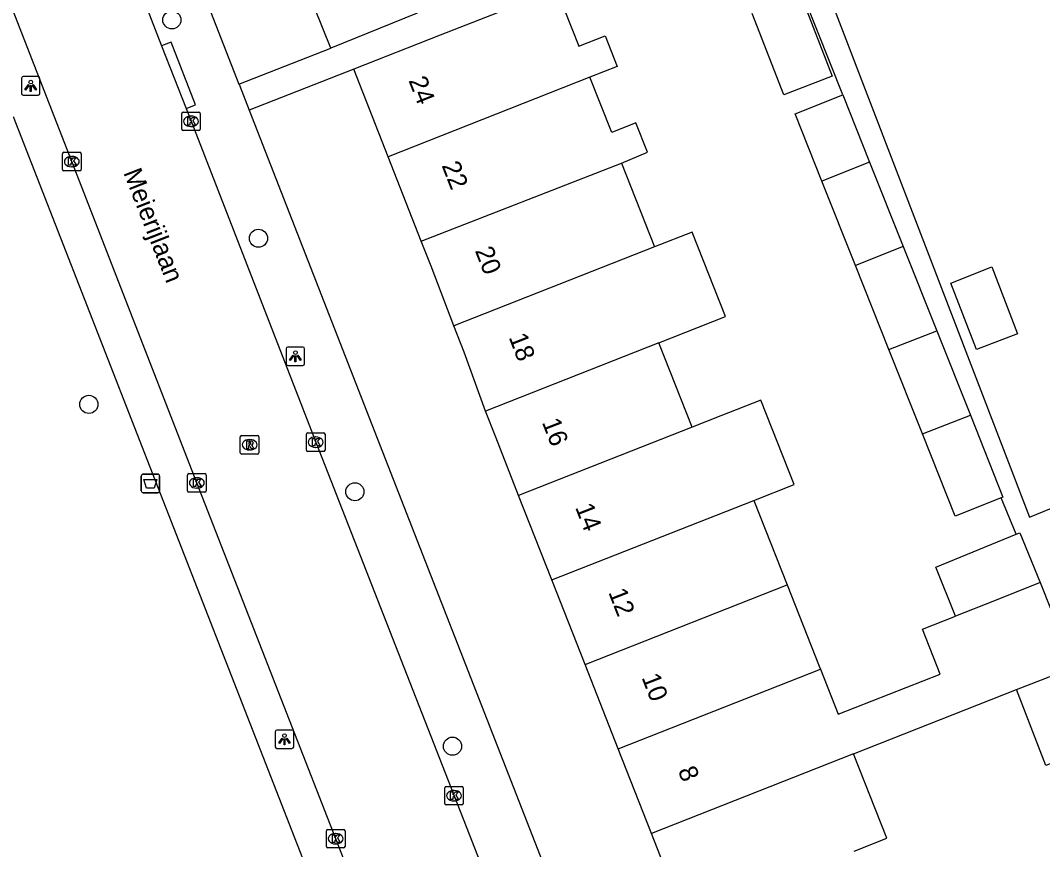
# Model space of a CAD drawing. Extents: x 159689 to 160786, y 387323 to 388339.
# Drawn here: x 160044.8 to 160099.8, y 387419.3 to 387464 of the extents above; entities that cross this region are included whole.
import ezdxf

# ---------------------------------------------------------------- set-up
doc = ezdxf.new("R2010")
doc.units = 0
for name, color, linetype in [('IMGEO_Afvalbak', 7, 'Continuous'), ('IMGEO_Boom', 7, 'Continuous'), ('IMGEO_Kolk', 7, 'Continuous'), ('IMGEO_Lichtpunt', 7, 'Continuous'), ('IMGEO_Muur', 7, 'Continuous'), ('IMGEO_Openbare_ruimte_label', 7, 'Continuous'), ('IMGEO_Pand', 7, 'Continuous'), ('IMGEO_Pand_nummerreeks', 7, 'Continuous'), ('IMGEO_Rijbaan_lokaal_open', 7, 'Continuous'), ('IMGEO_Rioolput', 7, 'Continuous'), ('IMGEO_Voetpad_open', 7, 'Continuous')]:
    doc.layers.add(name, color=color, linetype=linetype)

msp = doc.modelspace()

# ---------------------------------------------------------------- linework, layer by layer
at = {"layer": 'IMGEO_Afvalbak'}
for p, q in [((160051.283, 387438.647), (160051.283, 387439.447)), ((160051.283, 387439.447), (160051.283, 387438.647)), ((160051.383, 387439.547), (160052.173, 387439.547)), ((160052.173, 387439.547), (160051.383, 387439.547)), ((160052.273, 387439.447), (160052.273, 387438.647)), ((160052.273, 387438.647), (160052.273, 387439.447)), ((160052.173, 387438.547), (160051.383, 387438.547)), ((160051.383, 387438.547), (160052.173, 387438.547))]:
    msp.add_line(p, q, dxfattribs=at)
msp.add_lwpolyline([(160051.426, 387439.261), (160052.13, 387439.261), (160051.981, 387438.791), (160051.575, 387438.791), (160051.426, 387439.261)], dxfattribs=at)
for centre, start, end in [((160051.383, 387439.447), 90, 180), ((160051.383, 387439.447), 90, 180), ((160052.173, 387439.447), 0, 90), ((160052.173, 387439.447), 360, 90), ((160051.383, 387438.647), 180, 270), ((160051.383, 387438.647), 180, 270), ((160052.173, 387438.647), 270, 0), ((160052.173, 387438.647), 270, 0)]:
    msp.add_arc(centre, 0.1, start, end, dxfattribs=at)
at = {"layer": 'IMGEO_Boom'}
for centre in [(160052.934, 387464.006), (160057.598, 387452.249), (160048.46, 387443.302), (160062.793, 387438.599), (160068.052, 387424.898)]:
    msp.add_circle(centre, 0.489, dxfattribs=at)
at = {"layer": 'IMGEO_Kolk'}
for p, q in [((160053.464, 387458.119), (160053.464, 387458.971)), ((160053.539, 387459.045), (160054.391, 387459.045)), ((160054.465, 387458.971), (160054.465, 387458.119)), ((160053.952, 387458.825), (160053.977, 387458.825)), ((160054.391, 387458.045), (160053.539, 387458.045)), ((160053.975, 387458.265), (160053.95, 387458.265)), ((160047.042, 387455.951), (160047.042, 387456.803)), ((160047.117, 387456.877), (160047.969, 387456.877)), ((160047.53, 387456.657), (160047.555, 387456.657)), ((160048.043, 387456.803), (160048.043, 387455.951)), ((160047.553, 387456.097), (160047.528, 387456.097)), ((160047.969, 387455.877), (160047.117, 387455.877)), ((160060.185, 387440.843), (160060.185, 387441.695)), ((160060.26, 387441.769), (160061.112, 387441.769)), ((160060.673, 387441.549), (160060.698, 387441.549)), ((160061.186, 387441.695), (160061.186, 387440.843)), ((160061.112, 387440.769), (160060.26, 387440.769)), ((160060.696, 387440.989), (160060.671, 387440.989)), ((160053.853, 387439.575), (160054.705, 387439.575)), ((160053.778, 387438.649), (160053.778, 387439.501)), ((160054.266, 387439.355), (160054.291, 387439.355)), ((160054.779, 387439.501), (160054.779, 387438.649)), ((160054.705, 387438.575), (160053.853, 387438.575)), ((160054.289, 387438.795), (160054.264, 387438.795)), ((160067.633, 387421.809), (160067.633, 387422.661)), ((160067.708, 387422.735), (160068.56, 387422.735)), ((160068.121, 387422.515), (160068.146, 387422.515)), ((160068.634, 387422.661), (160068.634, 387421.809)), ((160068.144, 387421.955), (160068.119, 387421.955)), ((160068.56, 387421.735), (160067.708, 387421.735)), ((160061.262, 387419.492), (160061.262, 387420.344)), ((160061.337, 387420.418), (160062.189, 387420.418)), ((160062.263, 387420.344), (160062.263, 387419.492)), ((160061.75, 387420.198), (160061.775, 387420.198)), ((160062.189, 387419.418), (160061.337, 387419.418)), ((160061.773, 387419.638), (160061.748, 387419.638))]:
    msp.add_line(p, q, dxfattribs=at)
for points in [[(160053.464, 387458.119), (160053.464, 387458.971)], [(160053.539, 387459.045), (160054.391, 387459.045)], [(160054.465, 387458.971), (160054.465, 387458.119)], [(160053.785, 387458.745), (160053.908, 387458.745), (160053.908, 387458.594), (160054.038, 387458.745), (160054.202, 387458.745), (160054.056, 387458.594), (160054.209, 387458.345), (160054.057, 387458.345), (160053.972, 387458.509), (160053.908, 387458.442), (160053.908, 387458.345), (160053.785, 387458.345), (160053.785, 387458.745)], [(160054.391, 387458.045), (160053.539, 387458.045)], [(160047.042, 387455.951), (160047.042, 387456.803)], [(160047.117, 387456.877), (160047.969, 387456.877)], [(160048.043, 387456.803), (160048.043, 387455.951)], [(160047.363, 387456.577), (160047.486, 387456.577), (160047.486, 387456.426), (160047.616, 387456.577), (160047.78, 387456.577), (160047.634, 387456.426), (160047.787, 387456.177), (160047.635, 387456.177), (160047.55, 387456.341), (160047.486, 387456.274), (160047.486, 387456.177), (160047.363, 387456.177), (160047.363, 387456.577)], [(160047.969, 387455.877), (160047.117, 387455.877)], [(160060.185, 387440.843), (160060.185, 387441.695)], [(160060.26, 387441.769), (160061.112, 387441.769)], [(160060.506, 387441.469), (160060.629, 387441.469), (160060.629, 387441.318), (160060.759, 387441.469), (160060.923, 387441.469), (160060.777, 387441.318), (160060.93, 387441.069), (160060.778, 387441.069), (160060.693, 387441.233), (160060.629, 387441.166), (160060.629, 387441.069), (160060.506, 387441.069), (160060.506, 387441.469)], [(160061.186, 387441.695), (160061.186, 387440.843)], [(160061.112, 387440.769), (160060.26, 387440.769)], [(160053.853, 387439.575), (160054.705, 387439.575)], [(160053.778, 387438.649), (160053.778, 387439.501)], [(160054.099, 387439.275), (160054.222, 387439.275), (160054.222, 387439.124), (160054.352, 387439.275), (160054.516, 387439.275), (160054.37, 387439.124), (160054.523, 387438.875), (160054.371, 387438.875), (160054.286, 387439.039), (160054.222, 387438.972), (160054.222, 387438.875), (160054.099, 387438.875), (160054.099, 387439.275)], [(160054.779, 387439.501), (160054.779, 387438.649)], [(160054.705, 387438.575), (160053.853, 387438.575)], [(160067.633, 387421.809), (160067.633, 387422.661)], [(160067.708, 387422.735), (160068.56, 387422.735)], [(160068.634, 387422.661), (160068.634, 387421.809)], [(160067.954, 387422.435), (160068.077, 387422.435), (160068.077, 387422.284), (160068.207, 387422.435), (160068.371, 387422.435), (160068.225, 387422.284), (160068.378, 387422.035), (160068.226, 387422.035), (160068.141, 387422.199), (160068.077, 387422.132), (160068.077, 387422.035), (160067.954, 387422.035), (160067.954, 387422.435)], [(160068.56, 387421.735), (160067.708, 387421.735)], [(160061.262, 387419.492), (160061.262, 387420.344)], [(160061.337, 387420.418), (160062.189, 387420.418)], [(160062.263, 387420.344), (160062.263, 387419.492)], [(160061.583, 387420.118), (160061.706, 387420.118), (160061.706, 387419.967), (160061.836, 387420.118), (160062, 387420.118), (160061.854, 387419.967), (160062.007, 387419.718), (160061.855, 387419.718), (160061.77, 387419.882), (160061.706, 387419.815), (160061.706, 387419.718), (160061.583, 387419.718), (160061.583, 387420.118)], [(160062.189, 387419.418), (160061.337, 387419.418)]]:
    msp.add_lwpolyline(points, dxfattribs=at)
for centre, start, end in [((160053.541, 387458.969), 91.552, 178.448), ((160053.541, 387458.969), 91.552, 178.448), ((160054.389, 387458.969), 1.552, 88.448), ((160054.389, 387458.969), 1.552, 88.448), ((160053.541, 387458.121), 181.552, 268.448), ((160053.541, 387458.121), 181.552, 268.448), ((160054.389, 387458.121), 271.552, 358.448), ((160054.389, 387458.121), 271.552, 358.448), ((160047.119, 387456.801), 91.552, 178.448), ((160047.119, 387456.801), 91.552, 178.448), ((160047.967, 387456.801), 1.552, 88.448), ((160047.967, 387456.801), 1.552, 88.448), ((160047.119, 387455.953), 181.552, 268.448), ((160047.119, 387455.953), 181.552, 268.448), ((160047.967, 387455.953), 271.552, 358.448), ((160047.967, 387455.953), 271.552, 358.448), ((160060.262, 387441.693), 91.552, 178.448), ((160060.262, 387441.693), 91.552, 178.448), ((160061.11, 387441.693), 1.552, 88.448), ((160061.11, 387441.693), 1.552, 88.448), ((160060.262, 387440.845), 181.552, 268.448), ((160060.262, 387440.845), 181.552, 268.448), ((160061.11, 387440.845), 271.552, 358.448), ((160061.11, 387440.845), 271.552, 358.448), ((160053.855, 387439.499), 91.552, 178.448), ((160053.855, 387439.499), 91.552, 178.448), ((160054.703, 387439.499), 1.552, 88.448), ((160054.703, 387439.499), 1.552, 88.448), ((160053.855, 387438.651), 181.552, 268.448), ((160053.855, 387438.651), 181.552, 268.448), ((160054.703, 387438.651), 271.552, 358.448), ((160054.703, 387438.651), 271.552, 358.448), ((160067.71, 387422.659), 91.552, 178.448), ((160067.71, 387422.659), 91.552, 178.448), ((160068.558, 387422.659), 1.552, 88.448), ((160068.558, 387422.659), 1.552, 88.448), ((160067.71, 387421.811), 181.552, 268.448), ((160067.71, 387421.811), 181.552, 268.448), ((160068.558, 387421.811), 271.552, 358.448), ((160068.558, 387421.811), 271.552, 358.448), ((160061.339, 387420.342), 91.552, 178.448), ((160061.339, 387420.342), 91.552, 178.448), ((160062.187, 387420.342), 1.552, 88.448), ((160062.187, 387420.342), 1.552, 88.448), ((160061.339, 387419.494), 181.552, 268.448), ((160061.339, 387419.494), 181.552, 268.448), ((160062.187, 387419.494), 271.552, 358.448), ((160062.187, 387419.494), 271.552, 358.448)]:
    msp.add_arc(centre, 0.0765, start, end, dxfattribs=at)
for centre, major_axis, ratio, start_param, end_param in [((160053.951, 387458.545), (-0.387, 0.002), 0.722429, 4.712389, 7.853982), ((160053.976, 387458.545), (-0.39, 0.002), 0.717154, 1.570796, 4.712389), ((160047.529, 387456.377), (-0.387, 0.002), 0.722429, 4.712389, 7.853982), ((160047.554, 387456.377), (-0.39, 0.002), 0.717154, 1.570796, 4.712389), ((160060.672, 387441.269), (-0.387, 0.002), 0.722429, 4.712389, 7.853982), ((160060.697, 387441.269), (-0.39, 0.002), 0.717154, 1.570796, 4.712389), ((160054.265, 387439.075), (-0.387, 0.002), 0.722429, 4.712389, 7.853982), ((160054.29, 387439.075), (-0.39, 0.002), 0.717154, 1.570796, 4.712389), ((160068.12, 387422.235), (-0.387, 0.002), 0.722429, 4.712389, 7.853982), ((160068.145, 387422.235), (-0.39, 0.002), 0.717154, 1.570796, 4.712389), ((160061.749, 387419.918), (-0.387, 0.002), 0.722429, 4.712389, 7.853982), ((160061.774, 387419.918), (-0.39, 0.002), 0.717154, 1.570796, 4.712389)]:
    msp.add_ellipse(centre, major_axis=major_axis, ratio=ratio, start_param=start_param, end_param=end_param, dxfattribs=at)
at = {"layer": 'IMGEO_Lichtpunt'}
for p, q in [((160044.828, 387460.857), (160044.828, 387460.05)), ((160044.828, 387460.857), (160044.828, 387460.05)), ((160045.73, 387460.952), (160044.922, 387460.952)), ((160045.73, 387460.952), (160044.922, 387460.952)), ((160045.824, 387460.05), (160045.824, 387460.857)), ((160045.824, 387460.05), (160045.824, 387460.857)), ((160044.922, 387459.956), (160045.73, 387459.956)), ((160044.922, 387459.956), (160045.73, 387459.956)), ((160059.089, 387446.298), (160059.089, 387445.491)), ((160059.089, 387446.298), (160059.089, 387445.491)), ((160059.991, 387446.393), (160059.183, 387446.393)), ((160059.991, 387446.393), (160059.183, 387446.393)), ((160060.085, 387445.491), (160060.085, 387446.298)), ((160060.085, 387445.491), (160060.085, 387446.298)), ((160059.183, 387445.397), (160059.991, 387445.397)), ((160059.183, 387445.397), (160059.991, 387445.397)), ((160058.501, 387425.676), (160058.501, 387424.869)), ((160058.501, 387425.676), (160058.501, 387424.869)), ((160059.403, 387425.771), (160058.595, 387425.771)), ((160059.403, 387425.771), (160058.595, 387425.771)), ((160059.497, 387424.869), (160059.497, 387425.676)), ((160059.497, 387424.869), (160059.497, 387425.676)), ((160058.595, 387424.775), (160059.403, 387424.775)), ((160058.595, 387424.775), (160059.403, 387424.775))]:
    msp.add_line(p, q, dxfattribs=at)
for points in [[(160045.202, 387460.521), (160045.241, 387460.493), (160045.053, 387460.231), (160045.015, 387460.258), (160045.202, 387460.521)], [(160045.414, 387460.493), (160045.452, 387460.52), (160045.639, 387460.258), (160045.6, 387460.23), (160045.414, 387460.493)], [(160045.304, 387460.473), (160045.351, 387460.473), (160045.351, 387460.151), (160045.304, 387460.151), (160045.304, 387460.473)], [(160059.463, 387445.962), (160059.502, 387445.934), (160059.314, 387445.672), (160059.276, 387445.699), (160059.463, 387445.962)], [(160059.565, 387445.914), (160059.612, 387445.914), (160059.612, 387445.592), (160059.565, 387445.592), (160059.565, 387445.914)], [(160059.675, 387445.934), (160059.713, 387445.961), (160059.9, 387445.699), (160059.861, 387445.671), (160059.675, 387445.934)], [(160058.875, 387425.34), (160058.914, 387425.312), (160058.726, 387425.05), (160058.688, 387425.077), (160058.875, 387425.34)], [(160058.977, 387425.292), (160059.024, 387425.292), (160059.024, 387424.97), (160058.977, 387424.97), (160058.977, 387425.292)], [(160059.087, 387425.312), (160059.125, 387425.339), (160059.312, 387425.077), (160059.273, 387425.049), (160059.087, 387425.312)]]:
    msp.add_lwpolyline(points, dxfattribs=at)
for centre in [(160045.327, 387460.655), (160059.588, 387446.096), (160059, 387425.474)]:
    msp.add_circle(centre, 0.0994, dxfattribs=at)
for centre, start, end in [((160044.922, 387460.857), 90, 180), ((160044.922, 387460.857), 90, 180), ((160045.73, 387460.857), 0, 90), ((160045.73, 387460.857), 0, 90), ((160044.922, 387460.05), 180, 270), ((160044.922, 387460.05), 180, 270), ((160045.73, 387460.05), 270, 0), ((160045.73, 387460.05), 270, 360), ((160059.183, 387446.298), 90, 180), ((160059.183, 387446.298), 90, 180), ((160059.991, 387446.298), 0, 90), ((160059.991, 387446.298), 0, 90), ((160059.183, 387445.491), 180, 270), ((160059.183, 387445.491), 180, 270), ((160059.991, 387445.491), 270, 0), ((160059.991, 387445.491), 270, 360), ((160058.595, 387425.676), 90, 180), ((160058.595, 387425.676), 90, 180), ((160059.403, 387425.676), 0, 90), ((160059.403, 387425.676), 0, 90), ((160058.595, 387424.869), 180, 270), ((160058.595, 387424.869), 180, 270), ((160059.403, 387424.869), 270, 0), ((160059.403, 387424.869), 270, 360)]:
    msp.add_arc(centre, 0.0946, start, end, dxfattribs=at)
at = {"layer": 'IMGEO_Muur'}
msp.add_lwpolyline([(160049.768, 387477.92), (160056.549, 387460.554), (160056.572, 387460.495)], dxfattribs=at)
at = {"layer": 'IMGEO_Pand'}
for points in [[(160061.498, 387462.487), (160060.179, 387465.75), (160064.86, 387467.643)], [(160073.663, 387465.65), (160067.382, 387463.18), (160062.728, 387461.35)], [(160073.663, 387465.65), (160074.866, 387462.591), (160076.272, 387463.144), (160076.921, 387461.494), (160075.46, 387460.919)], [(160086.804, 387465.385), (160088.515, 387460.98), (160085.901, 387459.965), (160084.194, 387464.358)], [(160066.142, 387464.364), (160061.498, 387462.487)], [(160064.582, 387456.636), (160062.728, 387461.35)], [(160075.46, 387460.919), (160064.582, 387456.636)], [(160077.156, 387456.299), (160078.558, 387456.886), (160077.938, 387458.463), (160076.629, 387457.948), (160075.46, 387460.919)], [(160087.948, 387455.331), (160086.507, 387458.947), (160089.08, 387459.972)], [(160089.08, 387459.972), (160090.525, 387456.346)], [(160066.37, 387452.088), (160064.582, 387456.636)], [(160066.37, 387452.088), (160077.156, 387456.299)], [(160077.156, 387456.299), (160078.932, 387451.781)], [(160090.525, 387456.346), (160087.948, 387455.331)], [(160090.525, 387456.346), (160092.335, 387451.805)], [(160089.758, 387450.79), (160087.948, 387455.331)], [(160079.171, 387446.623), (160082.759, 387448.036), (160080.968, 387452.582), (160078.932, 387451.781)], [(160068.125, 387447.526), (160066.897, 387450.749), (160066.37, 387452.088)], [(160078.932, 387451.781), (160068.125, 387447.526)], [(160092.335, 387451.805), (160089.758, 387450.79)], [(160092.335, 387451.805), (160094.144, 387447.266)], [(160091.567, 387446.251), (160089.758, 387450.79)], [(160098.491, 387447.106), (160096.283, 387446.256), (160094.907, 387449.831), (160097.106, 387450.703), (160098.491, 387447.106)], [(160069.833, 387442.947), (160068.677, 387446.123), (160068.125, 387447.526)], [(160091.567, 387446.251), (160094.144, 387447.266)], [(160094.144, 387447.266), (160095.954, 387442.725)], [(160079.171, 387446.623), (160069.833, 387442.947)], [(160080.959, 387442.075), (160079.171, 387446.623)], [(160093.377, 387441.71), (160091.567, 387446.251)], [(160084.296, 387438.136), (160086.46, 387438.988), (160084.67, 387443.536), (160082.508, 387442.685), (160080.959, 387442.075)], [(160071.616, 387438.397), (160070.387, 387441.537), (160069.833, 387442.947)], [(160093.377, 387441.71), (160095.954, 387442.725)], [(160095.954, 387442.725), (160097.711, 387438.316), (160097.615, 387438.278)], [(160080.959, 387442.075), (160071.616, 387438.397)], [(160097.615, 387438.278), (160095.138, 387437.291), (160093.377, 387441.71)], [(160073.404, 387433.849), (160071.616, 387438.397)], [(160073.404, 387433.849), (160084.296, 387438.136)], [(160084.296, 387438.136), (160086.084, 387433.588)], [(160095.16, 387431.909), (160094.086, 387434.532), (160098.422, 387436.308)], [(160098.422, 387436.308), (160098.624, 387436.391), (160099.724, 387433.706)], [(160075.193, 387429.301), (160073.404, 387433.849)], [(160075.193, 387429.301), (160086.084, 387433.588)], [(160086.084, 387433.588), (160087.805, 387429.211), (160087.872, 387429.04)], [(160099.724, 387433.706), (160097.251, 387432.732), (160095.16, 387431.909)], [(160099.724, 387433.706), (160101.525, 387429.163)], [(160087.872, 387429.04), (160088.826, 387426.615), (160094.321, 387428.778), (160093.367, 387431.203), (160095.16, 387431.909)], [(160076.981, 387424.753), (160075.193, 387429.301)], [(160098.44, 387427.949), (160099.779, 387428.476), (160101.525, 387429.163)], [(160076.981, 387424.753), (160087.872, 387429.04)], [(160089.66, 387424.493), (160098.44, 387427.949)], [(160102.726, 387424.909), (160100.021, 387423.862), (160098.44, 387427.949)], [(160078.769, 387420.205), (160076.981, 387424.753)], [(160089.66, 387424.493), (160078.769, 387420.205)], [(160089.689, 387419.251), (160091.449, 387419.944), (160089.66, 387424.493)], [(160080.558, 387415.656), (160078.769, 387420.205)]]:
    msp.add_lwpolyline(points, dxfattribs=at)
at = {"layer": 'IMGEO_Rijbaan_lokaal_open'}
for points in [[(160069.653, 387399.763), (160069.426, 387400.286), (160069.174, 387400.967), (160061.763, 387419.918), (160054.279, 387439.075), (160047.543, 387456.377), (160040.063, 387475.562), (160033.182, 387493.23), (160017.868, 387532.491), (160014.836, 387540.165)], [(160045.765, 387479.734), (160046.513, 387477.713), (160052.383, 387462.613)], [(160052.383, 387462.613), (160053.696, 387459.237)], [(160053.696, 387459.237), (160053.965, 387458.545), (160060.686, 387441.269), (160068.134, 387422.235), (160075.587, 387403.186)]]:
    msp.add_lwpolyline(points, dxfattribs=at)
at = {"layer": 'IMGEO_Rioolput'}
for p, q in [((160056.619, 387440.703), (160056.619, 387441.555)), ((160056.694, 387441.629), (160057.546, 387441.629)), ((160057.107, 387441.409), (160057.132, 387441.409)), ((160057.62, 387441.555), (160057.62, 387440.703)), ((160057.13, 387440.849), (160057.105, 387440.849)), ((160057.546, 387440.629), (160056.694, 387440.629))]:
    msp.add_line(p, q, dxfattribs=at)
for points in [[(160056.619, 387440.703), (160056.619, 387441.555)], [(160056.694, 387441.629), (160057.546, 387441.629)], [(160057.208, 387441.327), (160056.956, 387441.329), (160056.956, 387440.929)], [(160057.134, 387441.248), (160057.08, 387441.248), (160057.08, 387441.167)], [(160057.62, 387441.555), (160057.62, 387440.703)], [(160056.956, 387440.929), (160057.08, 387440.929), (160057.08, 387441.091), (160057.091, 387441.091)], [(160057.08, 387441.167), (160057.132, 387441.167)], [(160057.138, 387441.062), (160057.209, 387440.929), (160057.349, 387440.929), (160057.284, 387441.055)], [(160057.546, 387440.629), (160056.694, 387440.629)]]:
    msp.add_lwpolyline(points, dxfattribs=at)
for centre, radius, start, end in [((160056.696, 387441.553), 0.0765, 91.552, 178.448), ((160056.696, 387441.553), 0.0765, 91.552, 178.448), ((160057.14, 387441.152), 0.0964, 77.0061, 93.1865), ((160057.154, 387441.209), 0.0378, 276.6634, 79.6772), ((160057.207, 387441.217), 0.109, 350.3612, 89.416), ((160057.544, 387441.553), 0.0765, 1.552, 88.448), ((160057.544, 387441.553), 0.0765, 1.552, 88.448), ((160056.696, 387440.705), 0.0765, 181.552, 268.448), ((160056.696, 387440.705), 0.0765, 181.552, 268.448), ((160057.09, 387441.038), 0.0533, 26.0293, 88.6989), ((160057.116, 387441.356), 0.19, 274.7715, 282.9687), ((160057.205, 387441.217), 0.112, 277.5842, 350.9817), ((160057.189, 387441.002), 0.108, 29.5134, 73.7905), ((160057.544, 387440.705), 0.0765, 271.552, 358.448), ((160057.544, 387440.705), 0.0765, 271.552, 358.448)]:
    msp.add_arc(centre, radius, start, end, dxfattribs=at)
for centre, major_axis, ratio, start_param, end_param in [((160057.106, 387441.129), (-0.387, 0.002), 0.722429, 4.712389, 7.853982), ((160057.131, 387441.129), (-0.39, 0.002), 0.717154, 1.570796, 4.712389)]:
    msp.add_ellipse(centre, major_axis=major_axis, ratio=ratio, start_param=start_param, end_param=end_param, dxfattribs=at)
at = {"layer": 'IMGEO_Voetpad_open'}
for points in [[(160077.508, 387493.535), (160099.139, 387437.225), (160113.969, 387443.3)], [(160048.858, 387480.25), (160049.768, 387477.92), (160056.549, 387460.554)], [(160089.08, 387459.972), (160084.957, 387470.364), (160073.663, 387465.65)], [(160053.696, 387459.237), (160054.206, 387459.433), (160052.903, 387462.813), (160052.383, 387462.613)], [(160056.549, 387460.554), (160061.498, 387462.487)], [(160062.728, 387461.35), (160057.097, 387459.151)], [(160056.549, 387460.554), (160056.572, 387460.495), (160057.097, 387459.151)], [(160057.097, 387459.151), (160078.812, 387403.541), (160078.867, 387403.411)], [(160044.382, 387458.812), (160067.343, 387400.014), (160067.983, 387398.729), (160070.819, 387394.075)], [(160098.422, 387436.308), (160097.615, 387438.278)]]:
    msp.add_lwpolyline(points, dxfattribs=at)

# ---------------------------------------------------------------- texts
at = {"layer": 'IMGEO_Openbare_ruimte_label'}
msp.add_text('Meierijlaan', height=1, rotation=291.4077, dxfattribs=at).set_placement((160050.306, 387455.783))
at = {"layer": 'IMGEO_Pand_nummerreeks'}
for s, rotation, p in [('24', 291.3425, (160065.67, 387460.747)), ('22', 291.3425, (160067.458, 387456.17)), ('20', 291.3407, (160069.249, 387451.585)), ('18', 291.3425, (160071.071, 387446.921)), ('16', 291.3425, (160072.86, 387442.344)), ('14', 291.3425, (160074.649, 387437.764)), ('12', 291.3407, (160076.437, 387433.188)), ('10', 291.3407, (160078.228, 387428.603)), ('8', 291.3407, (160080.184, 387423.595))]:
    msp.add_text(s, height=1, rotation=rotation, dxfattribs=at).set_placement(p)

doc.saveas('drawing.dxf')
